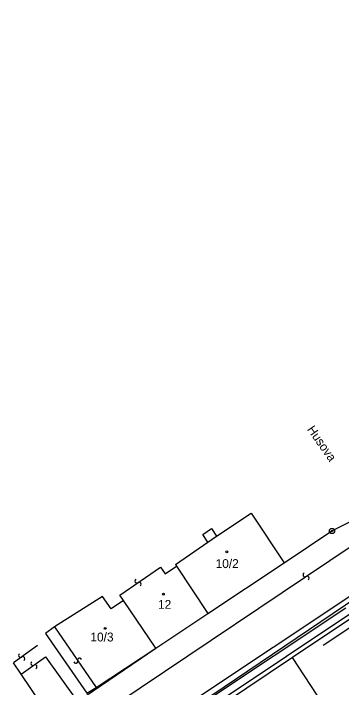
# Model space of a CAD drawing. Extents: x -469926 to -462499, y -1098642 to -1092733.
# Drawn here: x -464496.2 to -464433.4, y -1094576.2 to -1094447.1 of the extents above; entities that cross this region are included whole.
import ezdxf

# ---------------------------------------------------------------- set-up
doc = ezdxf.new("R2010")
doc.units = 0
for name, color, linetype in [('Vrstva 1', 7, 'Continuous'), ('Vrstva 14', 7, 'Continuous'), ('Vrstva 16', 7, 'Continuous'), ('Vrstva 24', 7, 'Continuous'), ('Vrstva 25', 7, 'Continuous'), ('Vrstva 4', 7, 'Continuous'), ('Vrstva 50', 7, 'Continuous'), ('Vrstva 51', 7, 'Continuous'), ('Vrstva 6', 7, 'Continuous'), ('Vrstva 8', 7, 'Continuous')]:
    doc.layers.add(name, color=color, linetype=linetype)

msp = doc.modelspace()

# ---------------------------------------------------------------- linework, layer by layer
at = {"layer": 'Vrstva 1'}
for p, q in [((-464457.31, -1094547.24), (-464450.68, -1094542.82)), ((-464450.68, -1094542.82), (-464444.36, -1094552.31)), ((-464435.23, -1094546.23), (-464431.82, -1094544.51)), ((-464459.96, -1094546.89), (-464458.29, -1094545.77)), ((-464458.29, -1094545.77), (-464457.31, -1094547.24)), ((-464458.99, -1094548.36), (-464459.96, -1094546.89)), ((-464444.36, -1094552.31), (-464435.23, -1094546.23)), ((-464465.19, -1094552.67), (-464458.99, -1094548.36)), ((-464458.97, -1094562.04), (-464444.36, -1094552.31)), ((-464465.19, -1094552.67), (-464464.97, -1094553)), ((-464464.97, -1094553), (-464458.97, -1094562.04)), ((-464479.12, -1094558.78), (-464488.32, -1094564.62)), ((-464477.51, -1094561.13), (-464479.12, -1094558.78)), ((-464475.16, -1094559.53), (-464475.86, -1094558.5)), ((-464475.16, -1094559.53), (-464477.51, -1094561.13)), ((-464468.91, -1094568.69), (-464475.16, -1094559.53)), ((-464468.91, -1094568.69), (-464458.97, -1094562.04)), ((-464430.12, -1094561.97), (-464442.79, -1094570.48)), ((-464488.32, -1094564.62), (-464490.06, -1094565.85)), ((-464490.06, -1094565.85), (-464482.15, -1094577.31)), ((-464483.91, -1094578.86), (-464468.91, -1094568.69)), ((-464480.38, -1094576.2), (-464468.91, -1094568.69)), ((-464442.79, -1094570.48), (-464458.13, -1094580.75)), ((-464436.64, -1094579.79), (-464442.79, -1094570.48)), ((-464494.72, -1094573.66), (-464496.18, -1094571.5)), ((-464488.89, -1094582.24), (-464494.72, -1094573.66)), ((-464482.15, -1094577.31), (-464480.38, -1094576.2))]:
    msp.add_line(p, q, dxfattribs=at)
at = {"layer": 'Vrstva 14'}
msp.add_line((-464423.21, -1094554.03), (-464479.75, -1094592.29), dxfattribs=at)
at = {"layer": 'Vrstva 16'}
msp.add_line((-464373.79, -1094526.18), (-464436.93, -1094568.16), dxfattribs=at)
at = {"layer": 'Vrstva 24'}
for radius in [0.5, 0.1]:
    msp.add_circle((-464435.23, -1094546.23), radius, dxfattribs=at)
at = {"layer": 'Vrstva 25'}
for centre in [(-464455.35, -1094550.21), (-464467.5, -1094558.33), (-464478.63, -1094564.89)]:
    msp.add_circle(centre, 0.175, dxfattribs=at)
at = {"layer": 'Vrstva 4'}
for p, q in [((-464458.99, -1094548.36), (-464457.31, -1094547.24)), ((-464431.21, -1094548.93), (-464484.76, -1094584.91)), ((-464475.86, -1094558.5), (-464468.02, -1094553.19)), ((-464468.02, -1094553.19), (-464467.17, -1094554.47)), ((-464467.17, -1094554.47), (-464464.97, -1094553)), ((-464480.09, -1094592.54), (-464432.61, -1094560.93)), ((-464488.32, -1094564.62), (-464480.38, -1094576.2)), ((-464491.57, -1094568.18), (-464496.18, -1094571.5)), ((-464494.72, -1094573.66), (-464490.03, -1094570.32)), ((-464490.03, -1094570.32), (-464483.91, -1094578.86))]:
    msp.add_line(p, q, dxfattribs=at)
at = {"layer": 'Vrstva 51'}
for centre, radius, start, end in [((-464440.4, -1094554.65), 0.376, 118.5704, 304.8815), ((-464439.97, -1094555.27), 0.377, 297.8943, 125.5575), ((-464472.56, -1094555.81), 0.376, 118.5704, 304.8815), ((-464472.13, -1094556.43), 0.377, 297.8943, 125.5575), ((-464494.84, -1094570.07), 0.376, 118.5704, 304.8815), ((-464494.4, -1094570.69), 0.377, 297.8943, 125.5575), ((-464492.5, -1094571.61), 0.376, 118.5704, 304.8815), ((-464484.25, -1094571.21), 0.376, 194.5704, 20.8815), ((-464483.54, -1094570.94), 0.377, 13.8943, 201.5575), ((-464492.06, -1094572.23), 0.377, 297.8943, 125.5575)]:
    msp.add_arc(centre, radius, start, end, dxfattribs=at)
at = {"layer": 'Vrstva 6'}
msp.add_line((-464119.14, -1094351.02), (-464489.02, -1094596.78), dxfattribs=at)
at = {"layer": 'Vrstva 8'}
msp.add_line((-464483.01, -1094596.29), (-464120.91, -1094354.32), dxfattribs=at)

# ---------------------------------------------------------------- texts
at = {"layer": 'Vrstva 50'}
msp.add_text('Husova', height=1.7, rotation=304.875, dxfattribs=at).set_placement((-464440.07, -1094526.78))
for s, p in [('10/2', (-464457.5, -1094553.33)), ('12', (-464468.51, -1094561.14)), ('10/3', (-464481.46, -1094567.39))]:
    msp.add_text(s, height=1.7, dxfattribs=at).set_placement(p)

doc.saveas('drawing.dxf')
